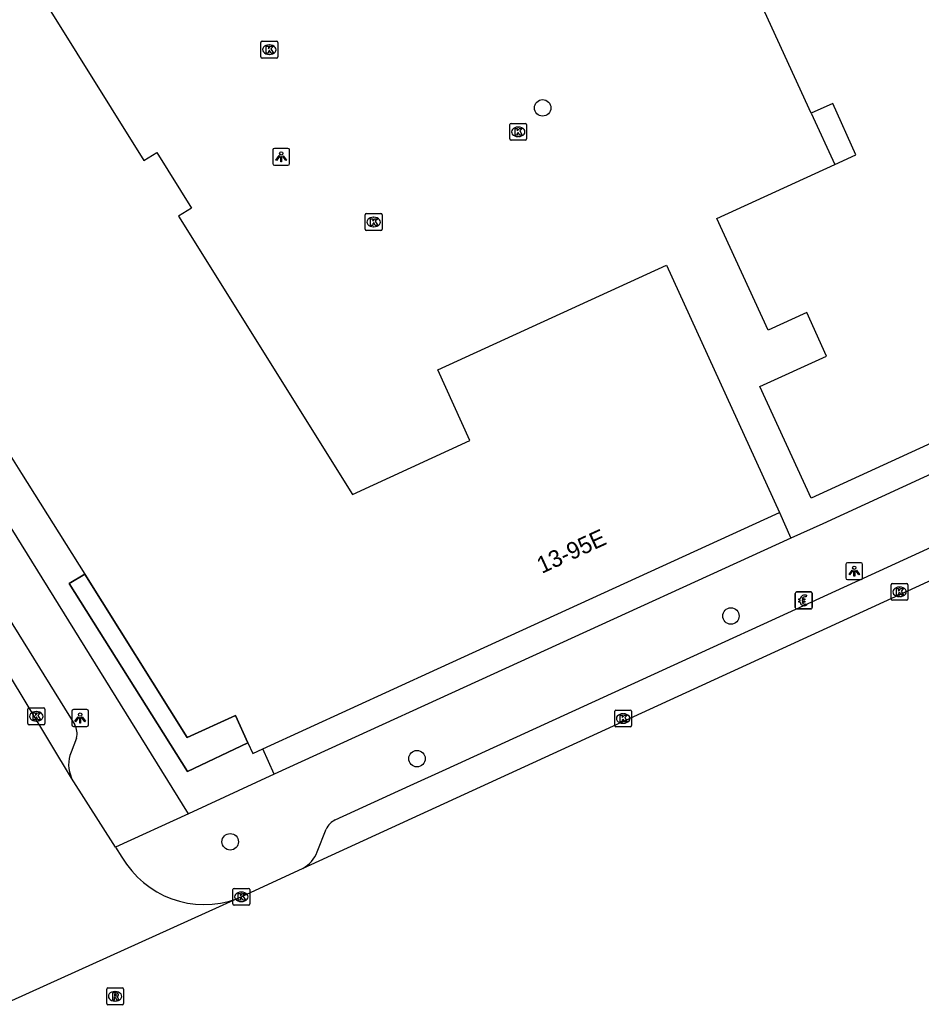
# Model space of a CAD drawing. Extents: x 160379 to 161131, y 383940 to 384849.
# Drawn here: x 160999.9 to 161053.4, y 383992.3 to 384051.4 of the extents above; entities that cross this region are included whole.
import ezdxf

# ---------------------------------------------------------------- set-up
doc = ezdxf.new("R2010")
doc.units = 0
for name, color, linetype in [('IMGEO_Betaalautomaat', 7, 'Continuous'), ('IMGEO_Boom', 7, 'Continuous'), ('IMGEO_Kolk', 7, 'Continuous'), ('IMGEO_Lichtpunt', 7, 'Continuous'), ('IMGEO_Pand', 7, 'Continuous'), ('IMGEO_Pand_nummerreeks', 7, 'Continuous'), ('IMGEO_Pand_overbouw', 7, 'Continuous'), ('IMGEO_Rijbaan_lokaal_open', 7, 'Continuous'), ('IMGEO_Rioolput', 7, 'Continuous'), ('IMGEO_Voetpad_open', 7, 'Continuous')]:
    doc.layers.add(name, color=color, linetype=linetype)

msp = doc.modelspace()

# ---------------------------------------------------------------- linework, layer by layer
at = {"layer": 'IMGEO_Betaalautomaat'}
for p, q in [((161045.925, 384016.507), (161045.925, 384017.348)), ((161045.925, 384017.348), (161045.925, 384016.507)), ((161046, 384017.431), (161046.841, 384017.431)), ((161046.841, 384017.431), (161046, 384017.431)), ((161046.208, 384016.895), (161046.208, 384016.963)), ((161046.329, 384016.963), (161046.329, 384016.895)), ((161046.587, 384017.236), (161046.57, 384017.136)), ((161046.924, 384017.357), (161046.924, 384016.516)), ((161046.924, 384016.516), (161046.924, 384017.357)), ((161046.85, 384016.432), (161046.009, 384016.432)), ((161046.009, 384016.432), (161046.85, 384016.432)), ((161046.574, 384016.73), (161046.596, 384016.643))]:
    msp.add_line(p, q, dxfattribs=at)
for points in [[(161046.208, 384016.963), (161046.139, 384016.963), (161046.139, 384017.032), (161046.218, 384017.032)], [(161046.213, 384016.826), (161046.139, 384016.826), (161046.139, 384016.895), (161046.208, 384016.895)], [(161046.34, 384017.032), (161046.487, 384017.032), (161046.487, 384016.963), (161046.329, 384016.963)], [(161046.329, 384016.895), (161046.487, 384016.895), (161046.487, 384016.826), (161046.343, 384016.826)]]:
    msp.add_lwpolyline(points, dxfattribs=at)
for centre, radius, start, end in [((161046.003, 384017.354), 0.0779, 92.4484, 184.28452), ((161046.003, 384017.354), 0.0779, 92.4484, 184.28452), ((161046.501, 384016.956), 0.293, 73.01398, 165.01395), ((161046.507, 384016.969), 0.179, 69.32359, 159.56827), ((161046.847, 384017.354), 0.0779, 2.4484, 94.28452), ((161046.847, 384017.354), 0.0779, 2.4484, 94.28452), ((161046.003, 384016.51), 0.0779, 182.4484, 274.28452), ((161046.003, 384016.51), 0.0779, 182.4484, 274.28452), ((161046.474, 384016.881), 0.267, 191.80956, 297.03891), ((161046.507, 384016.896), 0.179, 202.76249, 291.86925), ((161046.847, 384016.51), 0.0779, 272.4484, 4.28452), ((161046.847, 384016.51), 0.0779, 272.4484, 4.28452)]:
    msp.add_arc(centre, radius, start, end, dxfattribs=at)
at = {"layer": 'IMGEO_Boom'}
for centre in [(161030.929, 384046.162), (161042.106, 384016.005), (161023.471, 384007.54), (161012.386, 384002.604)]:
    msp.add_circle(centre, 0.489, dxfattribs=at)
at = {"layer": 'IMGEO_Kolk'}
for p, q in [((161014.207, 384049.192), (161014.207, 384050.044)), ((161014.282, 384050.118), (161015.134, 384050.118)), ((161015.208, 384050.044), (161015.208, 384049.192)), ((161014.695, 384049.898), (161014.72, 384049.898)), ((161015.134, 384049.118), (161014.282, 384049.118)), ((161014.718, 384049.338), (161014.693, 384049.338)), ((161029.054, 384045.243), (161029.906, 384045.243)), ((161028.979, 384044.317), (161028.979, 384045.169)), ((161029.467, 384045.023), (161029.492, 384045.023)), ((161029.98, 384045.169), (161029.98, 384044.317)), ((161029.906, 384044.243), (161029.054, 384044.243)), ((161029.49, 384044.463), (161029.465, 384044.463)), ((161020.401, 384038.961), (161020.401, 384039.813)), ((161020.476, 384039.887), (161021.328, 384039.887)), ((161020.889, 384039.667), (161020.914, 384039.667)), ((161021.402, 384039.813), (161021.402, 384038.961)), ((161021.328, 384038.887), (161020.476, 384038.887)), ((161020.912, 384039.107), (161020.887, 384039.107)), ((161051.614, 384017.011), (161051.614, 384017.863)), ((161051.689, 384017.937), (161052.541, 384017.937)), ((161052.102, 384017.717), (161052.127, 384017.717)), ((161052.615, 384017.863), (161052.615, 384017.011)), ((161052.541, 384016.937), (161051.689, 384016.937)), ((161052.125, 384017.157), (161052.1, 384017.157)), ((161000.378, 384009.622), (161000.378, 384010.474)), ((161000.453, 384010.548), (161001.305, 384010.548)), ((161001.379, 384010.474), (161001.379, 384009.622)), ((161035.283, 384010.423), (161036.135, 384010.423)), ((161000.889, 384009.768), (161000.864, 384009.768)), ((161000.866, 384010.328), (161000.891, 384010.328)), ((161035.208, 384009.497), (161035.208, 384010.349)), ((161035.696, 384010.203), (161035.721, 384010.203)), ((161036.209, 384010.349), (161036.209, 384009.497)), ((161001.305, 384009.548), (161000.453, 384009.548)), ((161036.135, 384009.423), (161035.283, 384009.423)), ((161035.719, 384009.643), (161035.694, 384009.643)), ((161012.545, 383998.912), (161012.545, 383999.764)), ((161012.62, 383999.838), (161013.472, 383999.838)), ((161013.546, 383999.764), (161013.546, 383998.912)), ((161013.033, 383999.618), (161013.058, 383999.618)), ((161013.472, 383998.838), (161012.62, 383998.838)), ((161013.056, 383999.058), (161013.031, 383999.058))]:
    msp.add_line(p, q, dxfattribs=at)
for points in [[(161014.207, 384049.192), (161014.207, 384050.044)], [(161014.282, 384050.118), (161015.134, 384050.118)], [(161015.208, 384050.044), (161015.208, 384049.192)], [(161014.528, 384049.818), (161014.651, 384049.818), (161014.651, 384049.667), (161014.781, 384049.818), (161014.945, 384049.818), (161014.799, 384049.667), (161014.952, 384049.418), (161014.8, 384049.418), (161014.715, 384049.582), (161014.651, 384049.515), (161014.651, 384049.418), (161014.528, 384049.418), (161014.528, 384049.818)], [(161015.134, 384049.118), (161014.282, 384049.118)], [(161029.054, 384045.243), (161029.906, 384045.243)], [(161028.979, 384044.317), (161028.979, 384045.169)], [(161029.3, 384044.943), (161029.423, 384044.943), (161029.423, 384044.792), (161029.553, 384044.943), (161029.717, 384044.943), (161029.571, 384044.792), (161029.724, 384044.543), (161029.572, 384044.543), (161029.487, 384044.707), (161029.423, 384044.64), (161029.423, 384044.543), (161029.3, 384044.543), (161029.3, 384044.943)], [(161029.98, 384045.169), (161029.98, 384044.317)], [(161029.906, 384044.243), (161029.054, 384044.243)], [(161020.401, 384038.961), (161020.401, 384039.813)], [(161020.476, 384039.887), (161021.328, 384039.887)], [(161020.722, 384039.587), (161020.845, 384039.587), (161020.845, 384039.436), (161020.975, 384039.587), (161021.139, 384039.587), (161020.993, 384039.436), (161021.146, 384039.187), (161020.994, 384039.187), (161020.909, 384039.351), (161020.845, 384039.284), (161020.845, 384039.187), (161020.722, 384039.187), (161020.722, 384039.587)], [(161021.402, 384039.813), (161021.402, 384038.961)], [(161021.328, 384038.887), (161020.476, 384038.887)], [(161051.614, 384017.011), (161051.614, 384017.863)], [(161051.689, 384017.937), (161052.541, 384017.937)], [(161051.935, 384017.637), (161052.058, 384017.637), (161052.058, 384017.486), (161052.188, 384017.637), (161052.352, 384017.637), (161052.206, 384017.486), (161052.359, 384017.237), (161052.207, 384017.237), (161052.122, 384017.401), (161052.058, 384017.334), (161052.058, 384017.237), (161051.935, 384017.237), (161051.935, 384017.637)], [(161052.615, 384017.863), (161052.615, 384017.011)], [(161052.541, 384016.937), (161051.689, 384016.937)], [(161000.378, 384009.622), (161000.378, 384010.474)], [(161000.453, 384010.548), (161001.305, 384010.548)], [(161001.379, 384010.474), (161001.379, 384009.622)], [(161035.283, 384010.423), (161036.135, 384010.423)], [(161000.699, 384010.248), (161000.822, 384010.248), (161000.822, 384010.097), (161000.952, 384010.248), (161001.116, 384010.248), (161000.97, 384010.097), (161001.123, 384009.848), (161000.971, 384009.848), (161000.886, 384010.012), (161000.822, 384009.945), (161000.822, 384009.848), (161000.699, 384009.848), (161000.699, 384010.248)], [(161035.208, 384009.497), (161035.208, 384010.349)], [(161035.529, 384010.123), (161035.652, 384010.123), (161035.652, 384009.972), (161035.782, 384010.123), (161035.946, 384010.123), (161035.8, 384009.972), (161035.953, 384009.723), (161035.801, 384009.723), (161035.716, 384009.887), (161035.652, 384009.82), (161035.652, 384009.723), (161035.529, 384009.723), (161035.529, 384010.123)], [(161036.209, 384010.349), (161036.209, 384009.497)], [(161001.305, 384009.548), (161000.453, 384009.548)], [(161036.135, 384009.423), (161035.283, 384009.423)], [(161012.545, 383998.912), (161012.545, 383999.764)], [(161012.62, 383999.838), (161013.472, 383999.838)], [(161013.546, 383999.764), (161013.546, 383998.912)], [(161012.866, 383999.538), (161012.989, 383999.538), (161012.989, 383999.387), (161013.119, 383999.538), (161013.283, 383999.538), (161013.137, 383999.387), (161013.29, 383999.138), (161013.138, 383999.138), (161013.053, 383999.302), (161012.989, 383999.235), (161012.989, 383999.138), (161012.866, 383999.138), (161012.866, 383999.538)], [(161013.472, 383998.838), (161012.62, 383998.838)]]:
    msp.add_lwpolyline(points, dxfattribs=at)
for centre, start, end in [((161014.284, 384050.042), 91.55205, 178.44795), ((161014.284, 384050.042), 91.55205, 178.44795), ((161015.132, 384050.042), 1.55205, 88.44795), ((161015.132, 384050.042), 1.55205, 88.44795), ((161014.284, 384049.194), 181.55205, 268.44795), ((161014.284, 384049.194), 181.55205, 268.44795), ((161015.132, 384049.194), 271.55205, 358.44795), ((161015.132, 384049.194), 271.55205, 358.44795), ((161029.056, 384045.167), 91.55205, 178.44795), ((161029.056, 384045.167), 91.55205, 178.44795), ((161029.904, 384045.167), 1.55205, 88.44795), ((161029.904, 384045.167), 1.55205, 88.44795), ((161029.056, 384044.319), 181.55205, 268.44795), ((161029.056, 384044.319), 181.55205, 268.44795), ((161029.904, 384044.319), 271.55205, 358.44795), ((161029.904, 384044.319), 271.55205, 358.44795), ((161020.478, 384039.811), 91.55205, 178.44795), ((161020.478, 384039.811), 91.55205, 178.44795), ((161021.326, 384039.811), 1.55205, 88.44795), ((161021.326, 384039.811), 1.55205, 88.44795), ((161020.478, 384038.963), 181.55205, 268.44795), ((161020.478, 384038.963), 181.55205, 268.44795), ((161021.326, 384038.963), 271.55205, 358.44795), ((161021.326, 384038.963), 271.55205, 358.44795), ((161051.691, 384017.861), 91.55205, 178.44795), ((161051.691, 384017.861), 91.55205, 178.44795), ((161052.539, 384017.861), 1.55205, 88.44795), ((161052.539, 384017.861), 1.55205, 88.44795), ((161051.691, 384017.013), 181.55205, 268.44795), ((161051.691, 384017.013), 181.55205, 268.44795), ((161052.539, 384017.013), 271.55205, 358.44795), ((161052.539, 384017.013), 271.55205, 358.44795), ((161000.455, 384010.472), 91.55205, 178.44795), ((161000.455, 384010.472), 91.55205, 178.44795), ((161001.303, 384010.472), 1.55205, 88.44795), ((161001.303, 384010.472), 1.55205, 88.44795), ((161035.285, 384010.347), 91.55205, 178.44795), ((161035.285, 384010.347), 91.55205, 178.44795), ((161036.133, 384010.347), 1.55205, 88.44795), ((161036.133, 384010.347), 1.55205, 88.44795), ((161000.455, 384009.624), 181.55205, 268.44795), ((161000.455, 384009.624), 181.55205, 268.44795), ((161001.303, 384009.624), 271.55205, 358.44795), ((161001.303, 384009.624), 271.55205, 358.44795), ((161035.285, 384009.499), 181.55205, 268.44795), ((161035.285, 384009.499), 181.55205, 268.44795), ((161036.133, 384009.499), 271.55205, 358.44795), ((161036.133, 384009.499), 271.55205, 358.44795), ((161012.622, 383999.762), 91.55205, 178.44795), ((161012.622, 383999.762), 91.55205, 178.44795), ((161013.47, 383999.762), 1.55205, 88.44795), ((161013.47, 383999.762), 1.55205, 88.44795), ((161012.622, 383998.914), 181.55205, 268.44795), ((161012.622, 383998.914), 181.55205, 268.44795), ((161013.47, 383998.914), 271.55205, 358.44795), ((161013.47, 383998.914), 271.55205, 358.44795)]:
    msp.add_arc(centre, 0.0765, start, end, dxfattribs=at)
for centre, major_axis, ratio, start_param, end_param in [((161014.694, 384049.618), (-0.387, 0.002), 0.722429, 4.712389, 7.853982), ((161014.719, 384049.618), (-0.39, 0.002), 0.717154, 1.570796, 4.712389), ((161029.466, 384044.743), (-0.387, 0.002), 0.722429, 4.712389, 7.853982), ((161029.491, 384044.743), (-0.39, 0.002), 0.717154, 1.570796, 4.712389), ((161020.888, 384039.387), (-0.387, 0.002), 0.722429, 4.712389, 7.853982), ((161020.913, 384039.387), (-0.39, 0.002), 0.717154, 1.570796, 4.712389), ((161052.101, 384017.437), (-0.387, 0.002), 0.722429, 4.712389, 7.853982), ((161052.126, 384017.437), (-0.39, 0.002), 0.717154, 1.570796, 4.712389), ((161000.865, 384010.048), (-0.387, 0.002), 0.722429, 4.712389, 7.853982), ((161000.89, 384010.048), (-0.39, 0.002), 0.717154, 1.570796, 4.712389), ((161035.695, 384009.923), (-0.387, 0.002), 0.722429, 4.712389, 7.853982), ((161035.72, 384009.923), (-0.39, 0.002), 0.717154, 1.570796, 4.712389), ((161013.032, 383999.338), (-0.387, 0.002), 0.722429, 4.712389, 7.853982), ((161013.057, 383999.338), (-0.39, 0.002), 0.717154, 1.570796, 4.712389)]:
    msp.add_ellipse(centre, major_axis=major_axis, ratio=ratio, start_param=start_param, end_param=end_param, dxfattribs=at)
at = {"layer": 'IMGEO_Lichtpunt'}
for p, q in [((161014.913, 384043.663), (161014.913, 384042.856)), ((161014.913, 384043.663), (161014.913, 384042.856)), ((161015.815, 384043.758), (161015.007, 384043.758)), ((161015.815, 384043.758), (161015.007, 384043.758)), ((161015.909, 384042.856), (161015.909, 384043.663)), ((161015.909, 384042.856), (161015.909, 384043.663)), ((161015.007, 384042.762), (161015.815, 384042.762)), ((161015.007, 384042.762), (161015.815, 384042.762)), ((161048.928, 384019.069), (161048.928, 384018.262)), ((161048.928, 384019.069), (161048.928, 384018.262)), ((161049.83, 384019.164), (161049.022, 384019.164)), ((161049.83, 384019.164), (161049.022, 384019.164)), ((161049.924, 384018.262), (161049.924, 384019.069)), ((161049.924, 384018.262), (161049.924, 384019.069)), ((161049.022, 384018.168), (161049.83, 384018.168)), ((161049.022, 384018.168), (161049.83, 384018.168)), ((161003.883, 384010.452), (161003.075, 384010.452)), ((161003.883, 384010.452), (161003.075, 384010.452)), ((161002.981, 384010.357), (161002.981, 384009.55)), ((161002.981, 384010.357), (161002.981, 384009.55)), ((161003.977, 384009.55), (161003.977, 384010.357)), ((161003.977, 384009.55), (161003.977, 384010.357)), ((161003.075, 384009.456), (161003.883, 384009.456)), ((161003.075, 384009.456), (161003.883, 384009.456))]:
    msp.add_line(p, q, dxfattribs=at)
for points in [[(161015.287, 384043.327), (161015.326, 384043.299), (161015.138, 384043.037), (161015.1, 384043.064), (161015.287, 384043.327)], [(161015.389, 384043.279), (161015.436, 384043.279), (161015.436, 384042.957), (161015.389, 384042.957), (161015.389, 384043.279)], [(161015.499, 384043.299), (161015.537, 384043.326), (161015.724, 384043.064), (161015.685, 384043.036), (161015.499, 384043.299)], [(161049.302, 384018.733), (161049.341, 384018.705), (161049.153, 384018.443), (161049.115, 384018.47), (161049.302, 384018.733)], [(161049.404, 384018.685), (161049.451, 384018.685), (161049.451, 384018.363), (161049.404, 384018.363), (161049.404, 384018.685)], [(161049.514, 384018.705), (161049.552, 384018.732), (161049.739, 384018.47), (161049.7, 384018.442), (161049.514, 384018.705)], [(161003.355, 384010.021), (161003.394, 384009.993), (161003.206, 384009.731), (161003.168, 384009.758), (161003.355, 384010.021)], [(161003.457, 384009.973), (161003.504, 384009.973), (161003.504, 384009.651), (161003.457, 384009.651), (161003.457, 384009.973)], [(161003.567, 384009.993), (161003.605, 384010.02), (161003.792, 384009.758), (161003.753, 384009.73), (161003.567, 384009.993)]]:
    msp.add_lwpolyline(points, dxfattribs=at)
for centre in [(161015.412, 384043.461), (161049.427, 384018.867), (161003.48, 384010.155)]:
    msp.add_circle(centre, 0.0994, dxfattribs=at)
for centre, start, end in [((161015.007, 384043.663), 90, 180), ((161015.007, 384043.663), 90, 180), ((161015.815, 384043.663), 0, 90), ((161015.815, 384043.663), 0, 90), ((161015.007, 384042.856), 180, 270), ((161015.007, 384042.856), 180, 270), ((161015.815, 384042.856), 270, 0), ((161015.815, 384042.856), 270, 360), ((161049.022, 384019.069), 90, 180), ((161049.022, 384019.069), 90, 180), ((161049.83, 384019.069), 0, 90), ((161049.83, 384019.069), 0, 90), ((161049.022, 384018.262), 180, 270), ((161049.022, 384018.262), 180, 270), ((161049.83, 384018.262), 270, 0), ((161049.83, 384018.262), 270, 360), ((161003.075, 384010.357), 90, 180), ((161003.075, 384010.357), 90, 180), ((161003.883, 384010.357), 0, 90), ((161003.883, 384010.357), 0, 90), ((161003.075, 384009.55), 180, 270), ((161003.075, 384009.55), 180, 270), ((161003.883, 384009.55), 270, 0), ((161003.883, 384009.55), 270, 360)]:
    msp.add_arc(centre, 0.0946, start, end, dxfattribs=at)
at = {"layer": 'IMGEO_Pand'}
for points in [[(161069.225, 384033.241), (161046.86, 384023.007), (161043.831, 384029.622), (161047.785, 384031.433), (161046.605, 384034.011), (161044.32, 384032.962), (161041.279, 384039.589), (161048.269, 384042.808), (161049.519, 384043.384), (161048.148, 384046.432), (161046.875, 384045.849), (161043.905, 384052.328), (161038.544, 384064.023), (161039.835, 384064.615), (161038.402, 384067.66), (161037.142, 384067.081), (161035.704, 384066.419), (161033.534, 384071.138), (161034.027, 384071.361), (161034.155, 384071.074), (161034.827, 384071.389), (161036.789, 384072.309), (161035.032, 384076.142), (161050.825, 384083.417)], [(160979.403, 384055.414), (160979.828, 384055.686), (160982.674, 384057.448), (160981.861, 384058.759), (160981.576, 384059.219), (161000, 384070.73), (161011.847, 384078.132), (161020.411, 384064.428), (161001.339, 384052.511), (161007.265, 384043.031), (161008.028, 384043.507), (161010.09, 384040.208), (161009.325, 384039.731), (161019.643, 384023.219), (161026.605, 384026.414), (161024.703, 384030.612), (161038.283, 384036.825), (161044.998, 384022.139)], [(160979.403, 384055.414), (160987.32, 384042.691), (160988.066, 384043.19), (160995.573, 384031.201), (160994.826, 384030.694), (160996.896, 384027.38), (160997.809, 384027.95), (161000, 384024.459), (161003.747, 384018.488)], [(161014.324, 384008.117), (161024.693, 384012.86), (161044.998, 384022.139)], [(161003.747, 384018.488), (161009.837, 384008.785), (161012.698, 384010.09), (161013.438, 384008.48)], [(161013.438, 384008.48), (161013.73, 384007.845), (161014.324, 384008.117)]]:
    msp.add_lwpolyline(points, dxfattribs=at)
at = {"layer": 'IMGEO_Pand_overbouw'}
for points in [[(161046.875, 384045.849), (161048.269, 384042.808), (161049.519, 384043.384), (161048.148, 384046.432)], [(161003.747, 384018.488), (161002.829, 384017.939), (161009.85, 384006.769), (161013.438, 384008.48), (161012.698, 384010.09), (161009.837, 384008.785)]]:
    msp.add_lwpolyline(points, close=True, dxfattribs=at)
at = {"layer": 'IMGEO_Rijbaan_lokaal_open'}
for points in [[(161077.47, 384028.899), (161016.691, 384001.021)], [(161002.972, 384006.385), (160999.157, 384012.684)], [(161005.582, 384002.285), (161002.972, 384006.385)], [(161005.582, 384002.285), (161005.957, 384001.696)], [(161016.691, 384001.021), (161013.046, 383999.338), (161012.775, 383999.215)], [(161012.775, 383999.215), (160997.494, 383992.318)]]:
    msp.add_lwpolyline(points, dxfattribs=at)
msp.add_arc((161010.851, 384004.536), 5.659, 210.13052, 289.87763, dxfattribs=at)
at = {"layer": 'IMGEO_Rioolput'}
for p, q in [((161005.053, 383993.006), (161005.053, 383993.858)), ((161005.128, 383993.932), (161005.98, 383993.932)), ((161006.054, 383993.858), (161006.054, 383993.006)), ((161005.541, 383993.712), (161005.566, 383993.712)), ((161005.98, 383992.932), (161005.128, 383992.932)), ((161005.564, 383993.152), (161005.539, 383993.152))]:
    msp.add_line(p, q, dxfattribs=at)
for points in [[(161005.053, 383993.006), (161005.053, 383993.858)], [(161005.128, 383993.932), (161005.98, 383993.932)], [(161006.054, 383993.858), (161006.054, 383993.006)], [(161005.642, 383993.63), (161005.39, 383993.632), (161005.39, 383993.232)], [(161005.39, 383993.232), (161005.514, 383993.232), (161005.514, 383993.394), (161005.525, 383993.394)], [(161005.568, 383993.551), (161005.514, 383993.551), (161005.514, 383993.47)], [(161005.514, 383993.47), (161005.566, 383993.47)], [(161005.572, 383993.365), (161005.643, 383993.232), (161005.783, 383993.232), (161005.718, 383993.358)], [(161005.98, 383992.932), (161005.128, 383992.932)]]:
    msp.add_lwpolyline(points, dxfattribs=at)
for centre, radius, start, end in [((161005.13, 383993.856), 0.0765, 91.55205, 178.44795), ((161005.13, 383993.856), 0.0765, 91.55205, 178.44795), ((161005.978, 383993.856), 0.0765, 1.55205, 88.44795), ((161005.978, 383993.856), 0.0765, 1.55205, 88.44795), ((161005.524, 383993.341), 0.0533, 26.02933, 88.69889), ((161005.55, 383993.659), 0.19, 274.7715, 282.96867), ((161005.574, 383993.455), 0.0964, 77.00612, 93.18647), ((161005.588, 383993.512), 0.0378, 276.66336, 79.67722), ((161005.641, 383993.52), 0.109, 350.36119, 89.41601), ((161005.639, 383993.52), 0.112, 277.58423, 350.98172), ((161005.623, 383993.305), 0.108, 29.51342, 73.79051), ((161005.13, 383993.008), 0.0765, 181.55205, 268.44795), ((161005.13, 383993.008), 0.0765, 181.55205, 268.44795), ((161005.978, 383993.008), 0.0765, 271.55205, 358.44795), ((161005.978, 383993.008), 0.0765, 271.55205, 358.44795)]:
    msp.add_arc(centre, radius, start, end, dxfattribs=at)
for centre, major_axis, ratio, start_param, end_param in [((161005.54, 383993.432), (-0.387, 0.002), 0.722429, 4.712389, 7.853982), ((161005.565, 383993.432), (-0.39, 0.002), 0.717154, 1.570796, 4.712389)]:
    msp.add_ellipse(centre, major_axis=major_axis, ratio=ratio, start_param=start_param, end_param=end_param, dxfattribs=at)
at = {"layer": 'IMGEO_Voetpad_open'}
for points in [[(161009.9, 384004.269), (160975.962, 384059.006)], [(160977.226, 384051.349), (161003.161, 384009.548)], [(161073.95, 384033.616), (161047.562, 384021.484), (161045.662, 384020.629)], [(161018.622, 384003.898), (161023.057, 384005.944), (161025.206, 384006.923), (161041.548, 384014.402), (161044.069, 384015.547), (161074.162, 384029.337)], [(161044.998, 384022.139), (161045.662, 384020.629)], [(161045.662, 384020.629), (161015.004, 384006.614)], [(161013.438, 384008.48), (161009.85, 384006.769), (161002.829, 384017.939), (161003.747, 384018.488)], [(161003.258, 384008.762), (161002.938, 384007.917)], [(161015.004, 384006.614), (161014.324, 384008.117)], [(161015.004, 384006.614), (161009.9, 384004.269)], [(161009.9, 384004.269), (161005.582, 384002.285)], [(161017.544, 384002.003), (161018.081, 384003.352)]]:
    msp.add_lwpolyline(points, dxfattribs=at)
for centre, radius, start, end in [((161002.253, 384009.037), 1.042, 344.70909, 29.36147), ((161004.673, 384007.189), 1.882, 157.24415, 205.29859), ((161018.995, 384002.987), 0.984, 112.27901, 158.24809), ((161015.766, 384002.686), 1.905, 299.05394, 338.98859)]:
    msp.add_arc(centre, radius, start, end, dxfattribs=at)

# ---------------------------------------------------------------- texts
at = {"layer": 'IMGEO_Pand_nummerreeks'}
msp.add_text('13-95E', height=1, rotation=24.60459, dxfattribs=at).set_placement((161030.879, 384018.501))

doc.saveas('drawing.dxf')
